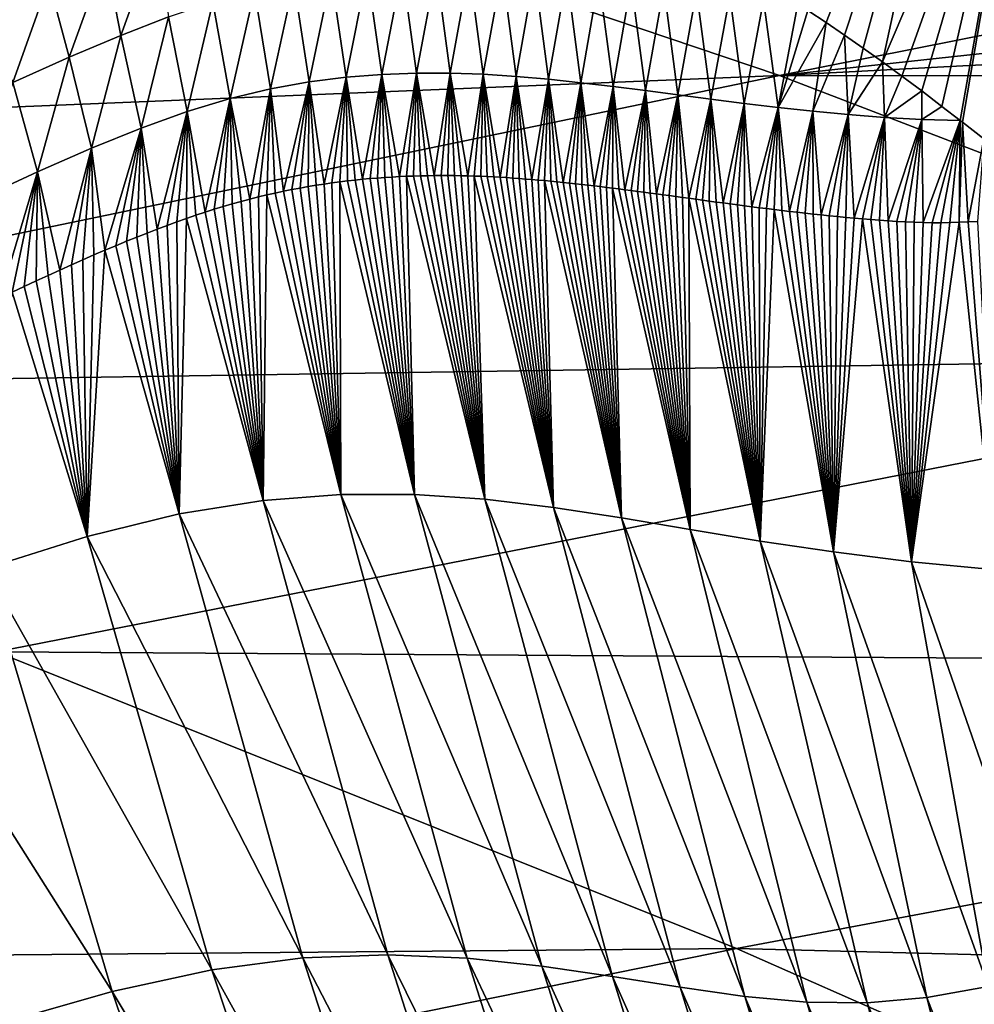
# Model space of a CAD drawing. Header units: metres. Extents: x -90 to 304, y -90 to 74.
# Tile 414 of 570: x 224.79 to 226.76, y 30.68 to 32.71. Entities that reach past the tile are written whole.
import ezdxf

# ---------------------------------------------------------------- set-up
doc = ezdxf.new("R2010")
doc.units = ezdxf.units.M
doc.layers.add('solid_21662050_350', color=7, linetype='CONTINUOUS')

msp = doc.modelspace()

# ---------------------------------------------------------------- linework, layer by layer
at = {"layer": 'solid_21662050_350'}
for points in [[(226.453415, 32.701439, 26.956369), (226.416046, 32.726246, 28.416462), (226.755173, 33.473446, 23.249544)], [(226.491409, 32.675491, 25.488514), (226.453415, 32.701439, 26.956369), (226.755173, 33.473446, 23.249544)], [(226.530197, 32.648438, 24.009876), (226.491409, 32.675491, 25.488514), (226.755173, 33.473446, 23.249544)], [(226.56955, 32.620193, 22.530025), (226.530197, 32.648438, 24.009876), (226.755173, 33.473446, 23.249544)], [(226.56955, 32.620193, 22.530025), (226.755173, 33.473446, 23.249544), (226.879044, 33.345764, 16.302416)], [(226.609589, 32.590912, 21.048088), (226.56955, 32.620193, 22.530025), (226.879044, 33.345764, 16.302416)], [(226.650345, 32.560394, 19.564837), (226.609589, 32.590912, 21.048088), (226.879044, 33.345764, 16.302416)], [(226.691895, 32.528763, 18.081778), (226.650345, 32.560394, 19.564837), (226.879044, 33.345764, 16.302416)], [(226.729477, 32.499752, 16.767118), (226.691895, 32.528763, 18.081778), (226.879044, 33.345764, 16.302416)], [(226.73439, 32.495914, 16.596834), (226.729477, 32.499752, 16.767118), (226.879044, 33.345764, 16.302416)], [(226.778, 32.46175, 15.108296), (226.73439, 32.495914, 16.596834), (226.879044, 33.345764, 16.302416)], [(224.862762, 33.097019, 148.423386), (226.357391, 32.591881, 151.963257), (229.479141, 33.212086, 150.817947)], [(226.357391, 32.591881, 151.963257), (230.030762, 32.991089, 152.118942), (229.479141, 33.212086, 150.817947)], [(220.274536, 32.770447, 145.968491), (221.751373, 32.403122, 149.516937), (224.862762, 33.097019, 148.423386)], [(224.862762, 33.097019, 148.423386), (221.751373, 32.403122, 149.516937), (226.357391, 32.591881, 151.963257)], [(226.357391, 32.591881, 151.963257), (230.469131, 32.809986, 153.146957), (230.030762, 32.991089, 152.118942)], [(225.002075, 32.674858, 76.191895), (224.970047, 32.837296, 78.412086), (225.07663, 32.881321, 75.934624)], [(225.100189, 32.712662, 73.722008), (225.002075, 32.674858, 76.191895), (225.07663, 32.881321, 75.934624)], [(224.895721, 32.629978, 78.661102), (224.85347, 32.78603, 80.888763), (224.970047, 32.837296, 78.412086)], [(225.002075, 32.674858, 76.191895), (224.895721, 32.629978, 78.661102), (224.970047, 32.837296, 78.412086)], [(225.465591, 32.588692, 62.060646), (225.434998, 32.797604, 63.838005), (225.509109, 32.806007, 61.366394)], [(225.53894, 32.594597, 59.544861), (225.465591, 32.588692, 62.060646), (225.509109, 32.806007, 61.366394)], [(225.53894, 32.594597, 59.544861), (225.509109, 32.806007, 61.366394), (225.580826, 32.810875, 58.894646)], [(225.610153, 32.597267, 57.028915), (225.53894, 32.594597, 59.544861), (225.580826, 32.810875, 58.894646)], [(225.610153, 32.597267, 57.028915), (225.580826, 32.810875, 58.894646), (225.650681, 32.812744, 56.422791)], [(225.679688, 32.597187, 54.512852), (225.610153, 32.597267, 57.028915), (225.650681, 32.812744, 56.422791)], [(225.679688, 32.597187, 54.512852), (225.650681, 32.812744, 56.422791), (225.719116, 32.812046, 53.950855)], [(225.747955, 32.594769, 51.996681), (225.679688, 32.597187, 54.512852), (225.719116, 32.812046, 53.950855)], [(225.747955, 32.594769, 51.996681), (225.719116, 32.812046, 53.950855), (225.786499, 32.809166, 51.478855)], [(225.815292, 32.590416, 49.480427), (225.747955, 32.594769, 51.996681), (225.786499, 32.809166, 51.478855)], [(225.815292, 32.590416, 49.480427), (225.786499, 32.809166, 51.478855), (225.85321, 32.804482, 49.006805)], [(225.88205, 32.584522, 46.964104), (225.815292, 32.590416, 49.480427), (225.85321, 32.804482, 49.006805)], [(225.88205, 32.584522, 46.964104), (225.85321, 32.804482, 49.006805), (225.91954, 32.798363, 46.534725)], [(226.357391, 32.591881, 151.963257), (230.99115, 32.587456, 154.369614), (230.469131, 32.809986, 153.146957)], [(224.779541, 32.577785, 81.129463), (224.725052, 32.726963, 83.364479), (224.85347, 32.78603, 80.888763)], [(224.895721, 32.629978, 78.661102), (224.779541, 32.577785, 81.129463), (224.85347, 32.78603, 80.888763)], [(225.310165, 32.56464, 67.091537), (225.276962, 32.767288, 68.78064), (225.357864, 32.78503, 66.309441)], [(225.389542, 32.578964, 64.576225), (225.310165, 32.56464, 67.091537), (225.357864, 32.78503, 66.309441)], [(225.389542, 32.578964, 64.576225), (225.357864, 32.78503, 66.309441), (225.434998, 32.797604, 63.838005)], [(225.465591, 32.588692, 62.060646), (225.389542, 32.578964, 64.576225), (225.434998, 32.797604, 63.838005)], [(225.948486, 32.577469, 44.447731), (225.88205, 32.584522, 46.964104), (225.91954, 32.798363, 46.534725)], [(225.948486, 32.577469, 44.447731), (225.91954, 32.798363, 46.534725), (225.985825, 32.791153, 44.062626)], [(226.014908, 32.569569, 41.931313), (225.948486, 32.577469, 44.447731), (225.985825, 32.791153, 44.062626)], [(226.014908, 32.569569, 41.931313), (225.985825, 32.791153, 44.062626), (226.052277, 32.783138, 41.590511)], [(226.081528, 32.561111, 39.414864), (226.014908, 32.569569, 41.931313), (226.052277, 32.783138, 41.590511)], [(226.081528, 32.561111, 39.414864), (226.052277, 32.783138, 41.590511), (226.119202, 32.774582, 39.118389)], [(225.226669, 32.544594, 69.606514), (225.191422, 32.74337, 71.251541), (225.276962, 32.767288, 68.78064)], [(225.310165, 32.56464, 67.091537), (225.226669, 32.544594, 69.606514), (225.276962, 32.767288, 68.78064)], [(226.148621, 32.552345, 36.898388), (226.081528, 32.561111, 39.414864), (226.119202, 32.774582, 39.118389)], [(226.148621, 32.552345, 36.898388), (226.119202, 32.774582, 39.118389), (226.186798, 32.765724, 36.646275)], [(226.216415, 32.543514, 34.381897), (226.148621, 32.552345, 36.898388), (226.186798, 32.765724, 36.646275)], [(226.216415, 32.543514, 34.381897), (226.186798, 32.765724, 36.646275), (226.25531, 32.756775, 34.174171)], [(225.138107, 32.517891, 72.121078), (225.100189, 32.712662, 73.722008), (225.191422, 32.74337, 71.251541)], [(225.226669, 32.544594, 69.606514), (225.138107, 32.517891, 72.121078), (225.191422, 32.74337, 71.251541)], [(226.285141, 32.534832, 31.865402), (226.216415, 32.543514, 34.381897), (226.25531, 32.756775, 34.174171)], [(226.285141, 32.534832, 31.865402), (226.25531, 32.756775, 34.174171), (226.324966, 32.747932, 31.702091)], [(226.355026, 32.526493, 29.348911), (226.285141, 32.534832, 31.865402), (226.324966, 32.747932, 31.702091)], [(226.355026, 32.526493, 29.348911), (226.324966, 32.747932, 31.702091), (226.395309, 32.739716, 29.23391)], [(226.355026, 32.526493, 29.348911), (226.395309, 32.739716, 29.23391), (226.416046, 32.726246, 28.416462)], [(226.355026, 32.526493, 29.348911), (226.416046, 32.726246, 28.416462), (226.453415, 32.701439, 26.956369)], [(225.043396, 32.483978, 74.635132), (225.002075, 32.674858, 76.191895), (225.100189, 32.712662, 73.722008)], [(225.138107, 32.517891, 72.121078), (225.043396, 32.483978, 74.635132), (225.100189, 32.712662, 73.722008)], [(226.426285, 32.518707, 26.832436), (226.355026, 32.526493, 29.348911), (226.453415, 32.701439, 26.956369)], [(226.426285, 32.518707, 26.832436), (226.453415, 32.701439, 26.956369), (226.491409, 32.675491, 25.488514)], [(224.941269, 32.442699, 77.148575), (224.895721, 32.629978, 78.661102), (225.002075, 32.674858, 76.191895)], [(225.043396, 32.483978, 74.635132), (224.941269, 32.442699, 77.148575), (225.002075, 32.674858, 76.191895)], [(226.49913, 32.511761, 24.315987), (226.426285, 32.518707, 26.832436), (226.491409, 32.675491, 25.488514)], [(226.49913, 32.511761, 24.315987), (226.491409, 32.675491, 25.488514), (226.530197, 32.648438, 24.009876)], [(226.49913, 32.511761, 24.315987), (226.530197, 32.648438, 24.009876), (226.56955, 32.620193, 22.530025)], [(224.830261, 32.394005, 79.661263), (224.779541, 32.577785, 81.129463), (224.895721, 32.629978, 78.661102)], [(224.941269, 32.442699, 77.148575), (224.830261, 32.394005, 79.661263), (224.895721, 32.629978, 78.661102)], [(226.573776, 32.506012, 21.799576), (226.49913, 32.511761, 24.315987), (226.56955, 32.620193, 22.530025)], [(226.573776, 32.506012, 21.799576), (226.56955, 32.620193, 22.530025), (226.609589, 32.590912, 21.048088)], [(221.751373, 32.403122, 149.516937), (223.239975, 31.945251, 153.056808), (226.357391, 32.591881, 151.963257)], [(226.357391, 32.591881, 151.963257), (223.239975, 31.945251, 153.056808), (227.859222, 32.015354, 155.498154)], [(225.389542, 32.578964, 64.576225), (225.336823, 32.354088, 67.011787), (225.310165, 32.56464, 67.091537)], [(225.389542, 32.578964, 64.576225), (225.353806, 32.357506, 66.481293), (225.336823, 32.354088, 67.011787)], [(225.389542, 32.578964, 64.576225), (225.370621, 32.360683, 65.950661), (225.353806, 32.357506, 66.481293)], [(225.389542, 32.578964, 64.576225), (225.387268, 32.363636, 65.420082), (225.370621, 32.360683, 65.950661)], [(225.389542, 32.578964, 64.576225), (225.403748, 32.366383, 64.889679), (225.387268, 32.363636, 65.420082)], [(225.465591, 32.588692, 62.060646), (225.420074, 32.368912, 64.359016), (225.389542, 32.578964, 64.576225)], [(225.389542, 32.578964, 64.576225), (225.420074, 32.368912, 64.359016), (225.403748, 32.366383, 64.889679)], [(225.465591, 32.588692, 62.060646), (225.436264, 32.371227, 63.828323), (225.420074, 32.368912, 64.359016)], [(225.465591, 32.588692, 62.060646), (225.452301, 32.373344, 63.298069), (225.436264, 32.371227, 63.828323)], [(225.465591, 32.588692, 62.060646), (225.46817, 32.375275, 62.768742), (225.452301, 32.373344, 63.298069)], [(225.53894, 32.594597, 59.544861), (225.499466, 32.37862, 61.713055), (225.465591, 32.588692, 62.060646)], [(225.465591, 32.588692, 62.060646), (225.499466, 32.37862, 61.713055), (225.483887, 32.377037, 62.240646)], [(225.465591, 32.588692, 62.060646), (225.483887, 32.377037, 62.240646), (225.46817, 32.375275, 62.768742)], [(225.53894, 32.594597, 59.544861), (225.514893, 32.380028, 61.186321), (225.499466, 32.37862, 61.713055)], [(225.53894, 32.594597, 59.544861), (225.530182, 32.381279, 60.661045), (225.514893, 32.380028, 61.186321)], [(225.53894, 32.594597, 59.544861), (225.545303, 32.382378, 60.137829), (225.530182, 32.381279, 60.661045)], [(225.610153, 32.597267, 57.028915), (225.575058, 32.38414, 59.098526), (225.53894, 32.594597, 59.544861)], [(225.53894, 32.594597, 59.544861), (225.575058, 32.38414, 59.098526), (225.560257, 32.383331, 59.617123)], [(225.53894, 32.594597, 59.544861), (225.560257, 32.383331, 59.617123), (225.545303, 32.382378, 60.137829)], [(225.610153, 32.597267, 57.028915), (225.589706, 32.384811, 58.581917), (225.575058, 32.38414, 59.098526)], [(225.610153, 32.597267, 57.028915), (225.604218, 32.385353, 58.067242), (225.589706, 32.384811, 58.581917)], [(225.610153, 32.597267, 57.028915), (225.618591, 32.385777, 57.554443), (225.604218, 32.385353, 58.067242)], [(225.610153, 32.597267, 57.028915), (225.646942, 32.386265, 56.535091), (225.632828, 32.386078, 57.04364)], [(225.679688, 32.597187, 54.512852), (225.646942, 32.386265, 56.535091), (225.610153, 32.597267, 57.028915)], [(225.610153, 32.597267, 57.028915), (225.632828, 32.386078, 57.04364), (225.618591, 32.385777, 57.554443)], [(225.679688, 32.597187, 54.512852), (225.660919, 32.386341, 56.028484), (225.646942, 32.386265, 56.535091)], [(225.679688, 32.597187, 54.512852), (225.674789, 32.386314, 55.523464), (225.660919, 32.386341, 56.028484)], [(225.679688, 32.597187, 54.512852), (225.688568, 32.386189, 55.019676), (225.674789, 32.386314, 55.523464)], [(225.679688, 32.597187, 54.512852), (225.715836, 32.385651, 54.016499), (225.702255, 32.385967, 54.517212)], [(225.747955, 32.594769, 51.996681), (225.715836, 32.385651, 54.016499), (225.679688, 32.597187, 54.512852)], [(225.679688, 32.597187, 54.512852), (225.702255, 32.385967, 54.517212), (225.688568, 32.386189, 55.019676)], [(225.747955, 32.594769, 51.996681), (225.729324, 32.385242, 53.517166), (225.715836, 32.385651, 54.016499)], [(225.747955, 32.594769, 51.996681), (225.742737, 32.38475, 53.018826), (225.729324, 32.385242, 53.517166)], [(225.747955, 32.594769, 51.996681), (225.756088, 32.384178, 52.521084), (225.742737, 32.38475, 53.018826)], [(225.747955, 32.594769, 51.996681), (225.782593, 32.382801, 51.528072), (225.769379, 32.38353, 52.024063)], [(225.815292, 32.590416, 49.480427), (225.782593, 32.382801, 51.528072), (225.747955, 32.594769, 51.996681)], [(225.747955, 32.594769, 51.996681), (225.769379, 32.38353, 52.024063), (225.756088, 32.384178, 52.521084)], [(225.815292, 32.590416, 49.480427), (225.795746, 32.382004, 51.032887), (225.782593, 32.382801, 51.528072)], [(225.815292, 32.590416, 49.480427), (225.808853, 32.381134, 50.538292), (225.795746, 32.382004, 51.032887)], [(225.815292, 32.590416, 49.480427), (225.82193, 32.380207, 50.044064), (225.808853, 32.381134, 50.538292)], [(225.815292, 32.590416, 49.480427), (225.847916, 32.378162, 49.057278), (225.834946, 32.379215, 49.550354)], [(225.88205, 32.584522, 46.964104), (225.847916, 32.378162, 49.057278), (225.815292, 32.590416, 49.480427)], [(225.815292, 32.590416, 49.480427), (225.834946, 32.379215, 49.550354), (225.82193, 32.380207, 50.044064)], [(225.88205, 32.584522, 46.964104), (225.860855, 32.377052, 48.564716), (225.847916, 32.378162, 49.057278)], [(225.88205, 32.584522, 46.964104), (225.873749, 32.375889, 48.072563), (225.860855, 32.377052, 48.564716)], [(225.88205, 32.584522, 46.964104), (225.886627, 32.374683, 47.580715), (225.873749, 32.375889, 48.072563)], [(225.88205, 32.584522, 46.964104), (225.912262, 32.372124, 46.598469), (225.89946, 32.373425, 47.089348)], [(225.948486, 32.577469, 44.447731), (225.912262, 32.372124, 46.598469), (225.88205, 32.584522, 46.964104)], [(225.88205, 32.584522, 46.964104), (225.89946, 32.373425, 47.089348), (225.886627, 32.374683, 47.580715)], [(226.357391, 32.591881, 151.963257), (227.859222, 32.015354, 155.498154), (230.99115, 32.587456, 154.369614)], [(226.573776, 32.506012, 21.799576), (226.609589, 32.590912, 21.048088), (226.650345, 32.560394, 19.564837)], [(224.830261, 32.394005, 79.661263), (224.708694, 32.337524, 82.172951), (224.779541, 32.577785, 81.129463)], [(225.310165, 32.56464, 67.091537), (225.267151, 32.337791, 69.129807), (225.226669, 32.544594, 69.606514)], [(225.310165, 32.56464, 67.091537), (225.284851, 32.342262, 68.60083), (225.267151, 32.337791, 69.129807)], [(225.310165, 32.56464, 67.091537), (225.302353, 32.346462, 68.071617), (225.284851, 32.342262, 68.60083)], [(225.310165, 32.56464, 67.091537), (225.319672, 32.350407, 67.541954), (225.302353, 32.346462, 68.071617)], [(225.310165, 32.56464, 67.091537), (225.336823, 32.354088, 67.011787), (225.319672, 32.350407, 67.541954)], [(225.948486, 32.577469, 44.447731), (225.925034, 32.370781, 46.107948), (225.912262, 32.372124, 46.598469)], [(225.948486, 32.577469, 44.447731), (225.93779, 32.369396, 45.617661), (225.925034, 32.370781, 46.107948)], [(225.948486, 32.577469, 44.447731), (225.950531, 32.367981, 45.127552), (225.93779, 32.369396, 45.617661)], [(225.948486, 32.577469, 44.447731), (225.975922, 32.365036, 44.149422), (225.963242, 32.366524, 44.638256)], [(226.014908, 32.569569, 41.931313), (225.975922, 32.365036, 44.149422), (225.948486, 32.577469, 44.447731)], [(225.948486, 32.577469, 44.447731), (225.963242, 32.366524, 44.638256), (225.950531, 32.367981, 45.127552)], [(226.014908, 32.569569, 41.931313), (225.988617, 32.363518, 43.660381), (225.975922, 32.365036, 44.149422)], [(226.014908, 32.569569, 41.931313), (226.001312, 32.361969, 43.170464), (225.988617, 32.363518, 43.660381)], [(226.014908, 32.569569, 41.931313), (226.014038, 32.360394, 42.679291), (226.001312, 32.361969, 43.170464)], [(226.014908, 32.569569, 41.931313), (226.026764, 32.358788, 42.188118), (226.014038, 32.360394, 42.679291)], [(226.014908, 32.569569, 41.931313), (226.039505, 32.357155, 41.696293), (226.026764, 32.358788, 42.188118)], [(226.081528, 32.561111, 39.414864), (226.039505, 32.357155, 41.696293), (226.014908, 32.569569, 41.931313)], [(226.081528, 32.561111, 39.414864), (226.052292, 32.355495, 41.202759), (226.039505, 32.357155, 41.696293)], [(226.081528, 32.561111, 39.414864), (226.065155, 32.353813, 40.706444), (226.052292, 32.355495, 41.202759)], [(226.081528, 32.561111, 39.414864), (226.07811, 32.352108, 40.206848), (226.065155, 32.353813, 40.706444)], [(226.081528, 32.561111, 39.414864), (226.091125, 32.350372, 39.705299), (226.07811, 32.352108, 40.206848)], [(226.081528, 32.561111, 39.414864), (226.104202, 32.348614, 39.201263), (226.091125, 32.350372, 39.705299)], [(226.148621, 32.552345, 36.898388), (226.104202, 32.348614, 39.201263), (226.081528, 32.561111, 39.414864)], [(226.650467, 32.501846, 19.283213), (226.573776, 32.506012, 21.799576), (226.650345, 32.560394, 19.564837)], [(226.650467, 32.501846, 19.283213), (226.650345, 32.560394, 19.564837), (226.691895, 32.528763, 18.081778)], [(225.226669, 32.544594, 69.606514), (225.175293, 32.310951, 71.774818), (225.138107, 32.517891, 72.121078)], [(225.226669, 32.544594, 69.606514), (225.194138, 32.316936, 71.245819), (225.175293, 32.310951, 71.774818)], [(225.226669, 32.544594, 69.606514), (225.212738, 32.322609, 70.716949), (225.194138, 32.316936, 71.245819)], [(225.226669, 32.544594, 69.606514), (225.231094, 32.327976, 70.187851), (225.212738, 32.322609, 70.716949)], [(225.226669, 32.544594, 69.606514), (225.267151, 32.337791, 69.129807), (225.249237, 32.333035, 69.658745)], [(225.226669, 32.544594, 69.606514), (225.249237, 32.333035, 69.658745), (225.231094, 32.327976, 70.187851)], [(226.148621, 32.552345, 36.898388), (226.117371, 32.346832, 38.693951), (226.104202, 32.348614, 39.201263)], [(226.148621, 32.552345, 36.898388), (226.130676, 32.345032, 38.182564), (226.117371, 32.346832, 38.693951)], [(226.148621, 32.552345, 36.898388), (226.144089, 32.343212, 37.666824), (226.130676, 32.345032, 38.182564)], [(226.148621, 32.552345, 36.898388), (226.157623, 32.341366, 37.14753), (226.144089, 32.343212, 37.666824)], [(226.148621, 32.552345, 36.898388), (226.17128, 32.339497, 36.62439), (226.157623, 32.341366, 37.14753)], [(226.216415, 32.543514, 34.381897), (226.17128, 32.339497, 36.62439), (226.148621, 32.552345, 36.898388)], [(226.216415, 32.543514, 34.381897), (226.185074, 32.337612, 36.097042), (226.17128, 32.339497, 36.62439)], [(226.216415, 32.543514, 34.381897), (226.199005, 32.335724, 35.565125), (226.185074, 32.337612, 36.097042)], [(226.216415, 32.543514, 34.381897), (226.213089, 32.33382, 35.028484), (226.199005, 32.335724, 35.565125)], [(226.216415, 32.543514, 34.381897), (226.22731, 32.331894, 34.487354), (226.213089, 32.33382, 35.028484)], [(226.216415, 32.543514, 34.381897), (226.241699, 32.329952, 33.941803), (226.22731, 32.331894, 34.487354)], [(226.285141, 32.534832, 31.865402), (226.241699, 32.329952, 33.941803), (226.216415, 32.543514, 34.381897)], [(225.138107, 32.517891, 72.121078), (225.076599, 32.27607, 74.429146), (225.043396, 32.483978, 74.635132)], [(225.138107, 32.517891, 72.121078), (225.09697, 32.28373, 73.897079), (225.076599, 32.27607, 74.429146)], [(225.138107, 32.517891, 72.121078), (225.117004, 32.29105, 73.365639), (225.09697, 32.28373, 73.897079)], [(225.138107, 32.517891, 72.121078), (225.136734, 32.298023, 72.834641), (225.117004, 32.29105, 73.365639)], [(225.138107, 32.517891, 72.121078), (225.156174, 32.304649, 72.304314), (225.136734, 32.298023, 72.834641)], [(225.138107, 32.517891, 72.121078), (225.175293, 32.310951, 71.774818), (225.156174, 32.304649, 72.304314)], [(226.285141, 32.534832, 31.865402), (226.256226, 32.328014, 33.391895), (226.241699, 32.329952, 33.941803)], [(226.285141, 32.534832, 31.865402), (226.270905, 32.32608, 32.8377), (226.256226, 32.328014, 33.391895)], [(226.285141, 32.534832, 31.865402), (226.285736, 32.324142, 32.279186), (226.270905, 32.32608, 32.8377)], [(226.285141, 32.534832, 31.865402), (226.300735, 32.322193, 31.716293), (226.285736, 32.324142, 32.279186)], [(226.355026, 32.526493, 29.348911), (226.300735, 32.322193, 31.716293), (226.285141, 32.534832, 31.865402)], [(226.355026, 32.526493, 29.348911), (226.315887, 32.320248, 31.149052), (226.300735, 32.322193, 31.716293)], [(226.355026, 32.526493, 29.348911), (226.331207, 32.318314, 30.577494), (226.315887, 32.320248, 31.149052)], [(226.355026, 32.526493, 29.348911), (226.346695, 32.316406, 30.001646), (226.331207, 32.318314, 30.577494)], [(226.355026, 32.526493, 29.348911), (226.362366, 32.314507, 29.421171), (226.346695, 32.316406, 30.001646)], [(226.355026, 32.526493, 29.348911), (226.378235, 32.312611, 28.836145), (226.362366, 32.314507, 29.421171)], [(226.426285, 32.518707, 26.832436), (226.378235, 32.312611, 28.836145), (226.355026, 32.526493, 29.348911)], [(226.426285, 32.518707, 26.832436), (226.394257, 32.310734, 28.246994), (226.378235, 32.312611, 28.836145)], [(226.426285, 32.518707, 26.832436), (226.410461, 32.308891, 27.654148), (226.394257, 32.310734, 28.246994)], [(226.426285, 32.518707, 26.832436), (226.426819, 32.307095, 27.057976), (226.410461, 32.308891, 27.654148)], [(226.426285, 32.518707, 26.832436), (226.443359, 32.305313, 26.457403), (226.426819, 32.307095, 27.057976)], [(226.49913, 32.511761, 24.315987), (226.443359, 32.305313, 26.457403), (226.426285, 32.518707, 26.832436)], [(226.650467, 32.501846, 19.283213), (226.691895, 32.528763, 18.081778), (226.729477, 32.499752, 16.767118)], [(226.49913, 32.511761, 24.315987), (226.460114, 32.303547, 25.852766), (226.443359, 32.305313, 26.457403)], [(226.49913, 32.511761, 24.315987), (226.47702, 32.30183, 25.245197), (226.460114, 32.303547, 25.852766)], [(226.49913, 32.511761, 24.315987), (226.494064, 32.300182, 24.635828), (226.47702, 32.30183, 25.245197)], [(226.49913, 32.511761, 24.315987), (226.5112, 32.298626, 24.0256), (226.494064, 32.300182, 24.635828)], [(226.573776, 32.506012, 21.799576), (226.5112, 32.298626, 24.0256), (226.49913, 32.511761, 24.315987)], [(226.573776, 32.506012, 21.799576), (226.528503, 32.297104, 23.413359), (226.5112, 32.298626, 24.0256)], [(226.573776, 32.506012, 21.799576), (226.545959, 32.295635, 22.799154), (226.528503, 32.297104, 23.413359)], [(226.573776, 32.506012, 21.799576), (226.563538, 32.294273, 22.183599), (226.545959, 32.295635, 22.799154)], [(226.573776, 32.506012, 21.799576), (226.581238, 32.293068, 21.567316), (226.563538, 32.294273, 22.183599)], [(226.650467, 32.501846, 19.283213), (226.581238, 32.293068, 21.567316), (226.573776, 32.506012, 21.799576)], [(226.650467, 32.501846, 19.283213), (226.599045, 32.292038, 20.950771), (226.581238, 32.293068, 21.567316)], [(226.650467, 32.501846, 19.283213), (226.616989, 32.29108, 20.333427), (226.599045, 32.292038, 20.950771)], [(226.650467, 32.501846, 19.283213), (226.635071, 32.290257, 19.715286), (226.616989, 32.29108, 20.333427)], [(226.650467, 32.501846, 19.283213), (226.653259, 32.289646, 19.096498), (226.635071, 32.290257, 19.715286)], [(226.650467, 32.501846, 19.283213), (226.729477, 32.499752, 16.767118), (226.653259, 32.289646, 19.096498)], [(226.729477, 32.499752, 16.767118), (226.671585, 32.289333, 18.477217), (226.653259, 32.289646, 19.096498)], [(226.729477, 32.499752, 16.767118), (226.690018, 32.289368, 17.857597), (226.671585, 32.289333, 18.477217)], [(226.729477, 32.499752, 16.767118), (226.708588, 32.289692, 17.237652), (226.690018, 32.289368, 17.857597)], [(226.729477, 32.499752, 16.767118), (226.72731, 32.290268, 16.617212), (226.708588, 32.289692, 17.237652)], [(226.73439, 32.495914, 16.596834), (226.72731, 32.290268, 16.617212), (226.729477, 32.499752, 16.767118)], [(225.043396, 32.483978, 74.635132), (224.968979, 32.232597, 77.106087), (224.941269, 32.442699, 77.148575)], [(225.043396, 32.483978, 74.635132), (224.991302, 32.242004, 76.568855), (224.968979, 32.232597, 77.106087)], [(225.043396, 32.483978, 74.635132), (225.013245, 32.251068, 76.0317), (224.991302, 32.242004, 76.568855)], [(225.043396, 32.483978, 74.635132), (225.034775, 32.259758, 75.495903), (225.013245, 32.251068, 76.0317)], [(225.043396, 32.483978, 74.635132), (225.055878, 32.268078, 74.962021), (225.034775, 32.259758, 75.495903)], [(225.043396, 32.483978, 74.635132), (225.076599, 32.27607, 74.429146), (225.055878, 32.268078, 74.962021)], [(226.73439, 32.495914, 16.596834), (226.746185, 32.291077, 15.996093), (226.72731, 32.290268, 16.617212)], [(226.778, 32.46175, 15.108296), (226.746185, 32.291077, 15.996093), (226.73439, 32.495914, 16.596834)], [(226.778, 32.46175, 15.108296), (226.765228, 32.292088, 15.37411), (226.746185, 32.291077, 15.996093)], [(224.941269, 32.442699, 77.148575), (224.876175, 32.191906, 79.242195), (224.830261, 32.394005, 79.661263)], [(224.941269, 32.442699, 77.148575), (224.899948, 32.202568, 78.709442), (224.876175, 32.191906, 79.242195)], [(224.941269, 32.442699, 77.148575), (224.92334, 32.212891, 78.175957), (224.899948, 32.202568, 78.709442)], [(224.941269, 32.442699, 77.148575), (224.94632, 32.222885, 77.642136), (224.92334, 32.212891, 78.175957)], [(224.941269, 32.442699, 77.148575), (224.968979, 32.232597, 77.106087), (224.94632, 32.222885, 77.642136)], [(224.830261, 32.394005, 79.661263), (224.752853, 32.134556, 81.853874), (224.708694, 32.337524, 82.172951)], [(224.830261, 32.394005, 79.661263), (224.778122, 32.146538, 81.339157), (224.752853, 32.134556, 81.853874)], [(224.830261, 32.394005, 79.661263), (224.80307, 32.158257, 80.820831), (224.778122, 32.146538, 81.339157)], [(224.830261, 32.394005, 79.661263), (224.827682, 32.169716, 80.299263), (224.80307, 32.158257, 80.820831)], [(224.830261, 32.394005, 79.661263), (224.852066, 32.180943, 79.772659), (224.827682, 32.169716, 80.299263)], [(224.830261, 32.394005, 79.661263), (224.876175, 32.191906, 79.242195), (224.852066, 32.180943, 79.772659)], [(225.46817, 32.375275, 62.768742), (225.483887, 32.377037, 62.240646), (225.606018, 31.730282, 63.23819)], [(225.483887, 32.377037, 62.240646), (225.499466, 32.37862, 61.713055), (225.606018, 31.730282, 63.23819)], [(225.499466, 32.37862, 61.713055), (225.514893, 32.380028, 61.186321), (225.606018, 31.730282, 63.23819)], [(225.514893, 32.380028, 61.186321), (225.530182, 32.381279, 60.661045), (225.606018, 31.730282, 63.23819)], [(225.530182, 32.381279, 60.661045), (225.545303, 32.382378, 60.137829), (225.606018, 31.730282, 63.23819)], [(225.545303, 32.382378, 60.137829), (225.560257, 32.383331, 59.617123), (225.606018, 31.730282, 63.23819)], [(225.560257, 32.383331, 59.617123), (225.575058, 32.38414, 59.098526), (225.606018, 31.730282, 63.23819)], [(225.575058, 32.38414, 59.098526), (225.589706, 32.384811, 58.581917), (225.606018, 31.730282, 63.23819)], [(225.589706, 32.384811, 58.581917), (225.604218, 32.385353, 58.067242), (225.750931, 31.720406, 58.375648)], [(225.589706, 32.384811, 58.581917), (225.750931, 31.720406, 58.375648), (225.606018, 31.730282, 63.23819)], [(225.604218, 32.385353, 58.067242), (225.618591, 32.385777, 57.554443), (225.750931, 31.720406, 58.375648)], [(225.618591, 32.385777, 57.554443), (225.632828, 32.386078, 57.04364), (225.750931, 31.720406, 58.375648)], [(225.632828, 32.386078, 57.04364), (225.646942, 32.386265, 56.535091), (225.750931, 31.720406, 58.375648)], [(225.646942, 32.386265, 56.535091), (225.660919, 32.386341, 56.028484), (225.750931, 31.720406, 58.375648)], [(225.660919, 32.386341, 56.028484), (225.674789, 32.386314, 55.523464), (225.750931, 31.720406, 58.375648)], [(225.674789, 32.386314, 55.523464), (225.688568, 32.386189, 55.019676), (225.750931, 31.720406, 58.375648)], [(225.688568, 32.386189, 55.019676), (225.702255, 32.385967, 54.517212), (225.750931, 31.720406, 58.375648)], [(225.702255, 32.385967, 54.517212), (225.715836, 32.385651, 54.016499), (225.750931, 31.720406, 58.375648)], [(225.715836, 32.385651, 54.016499), (225.729324, 32.385242, 53.517166), (225.750931, 31.720406, 58.375648)], [(225.729324, 32.385242, 53.517166), (225.892273, 31.703386, 53.283478), (225.750931, 31.720406, 58.375648)], [(225.729324, 32.385242, 53.517166), (225.742737, 32.38475, 53.018826), (225.892273, 31.703386, 53.283478)], [(225.742737, 32.38475, 53.018826), (225.756088, 32.384178, 52.521084), (225.892273, 31.703386, 53.283478)], [(225.756088, 32.384178, 52.521084), (225.769379, 32.38353, 52.024063), (225.892273, 31.703386, 53.283478)], [(225.769379, 32.38353, 52.024063), (225.782593, 32.382801, 51.528072), (225.892273, 31.703386, 53.283478)], [(225.782593, 32.382801, 51.528072), (225.795746, 32.382004, 51.032887), (225.892273, 31.703386, 53.283478)], [(225.795746, 32.382004, 51.032887), (225.808853, 32.381134, 50.538292), (225.892273, 31.703386, 53.283478)], [(225.808853, 32.381134, 50.538292), (225.82193, 32.380207, 50.044064), (225.892273, 31.703386, 53.283478)], [(225.82193, 32.380207, 50.044064), (225.834946, 32.379215, 49.550354), (225.892273, 31.703386, 53.283478)], [(225.834946, 32.379215, 49.550354), (225.847916, 32.378162, 49.057278), (225.892273, 31.703386, 53.283478)], [(225.847916, 32.378162, 49.057278), (225.860855, 32.377052, 48.564716), (225.892273, 31.703386, 53.283478)], [(225.860855, 32.377052, 48.564716), (225.873749, 32.375889, 48.072563), (225.892273, 31.703386, 53.283478)], [(225.873749, 32.375889, 48.072563), (226.032349, 31.681728, 47.924538), (225.892273, 31.703386, 53.283478)], [(225.873749, 32.375889, 48.072563), (225.886627, 32.374683, 47.580715), (226.032349, 31.681728, 47.924538)], [(225.336823, 32.354088, 67.011787), (225.353806, 32.357506, 66.481293), (225.454926, 31.730389, 67.90033)], [(225.353806, 32.357506, 66.481293), (225.370621, 32.360683, 65.950661), (225.454926, 31.730389, 67.90033)], [(225.370621, 32.360683, 65.950661), (225.387268, 32.363636, 65.420082), (225.454926, 31.730389, 67.90033)], [(225.387268, 32.363636, 65.420082), (225.403748, 32.366383, 64.889679), (225.454926, 31.730389, 67.90033)], [(225.403748, 32.366383, 64.889679), (225.420074, 32.368912, 64.359016), (225.454926, 31.730389, 67.90033)], [(225.420074, 32.368912, 64.359016), (225.436264, 32.371227, 63.828323), (225.454926, 31.730389, 67.90033)], [(225.436264, 32.371227, 63.828323), (225.452301, 32.373344, 63.298069), (225.454926, 31.730389, 67.90033)], [(225.452301, 32.373344, 63.298069), (225.46817, 32.375275, 62.768742), (225.606018, 31.730282, 63.23819)], [(225.452301, 32.373344, 63.298069), (225.606018, 31.730282, 63.23819), (225.454926, 31.730389, 67.90033)], [(225.886627, 32.374683, 47.580715), (225.89946, 32.373425, 47.089348), (226.032349, 31.681728, 47.924538)], [(225.89946, 32.373425, 47.089348), (225.912262, 32.372124, 46.598469), (226.032349, 31.681728, 47.924538)], [(225.912262, 32.372124, 46.598469), (225.925034, 32.370781, 46.107948), (226.032349, 31.681728, 47.924538)], [(225.925034, 32.370781, 46.107948), (225.93779, 32.369396, 45.617661), (226.032349, 31.681728, 47.924538)], [(225.93779, 32.369396, 45.617661), (225.950531, 32.367981, 45.127552), (226.032349, 31.681728, 47.924538)], [(225.950531, 32.367981, 45.127552), (225.963242, 32.366524, 44.638256), (226.032349, 31.681728, 47.924538)], [(225.963242, 32.366524, 44.638256), (225.975922, 32.365036, 44.149422), (226.032349, 31.681728, 47.924538)], [(225.975922, 32.365036, 44.149422), (225.988617, 32.363518, 43.660381), (226.032349, 31.681728, 47.924538)], [(225.988617, 32.363518, 43.660381), (226.001312, 32.361969, 43.170464), (226.032349, 31.681728, 47.924538)], [(226.001312, 32.361969, 43.170464), (226.014038, 32.360394, 42.679291), (226.032349, 31.681728, 47.924538)], [(226.014038, 32.360394, 42.679291), (226.173462, 31.657938, 42.2616), (226.032349, 31.681728, 47.924538)], [(226.014038, 32.360394, 42.679291), (226.026764, 32.358788, 42.188118), (226.173462, 31.657938, 42.2616)], [(226.026764, 32.358788, 42.188118), (226.039505, 32.357155, 41.696293), (226.173462, 31.657938, 42.2616)], [(226.039505, 32.357155, 41.696293), (226.052292, 32.355495, 41.202759), (226.173462, 31.657938, 42.2616)], [(226.052292, 32.355495, 41.202759), (226.065155, 32.353813, 40.706444), (226.173462, 31.657938, 42.2616)], [(225.249237, 32.333035, 69.658745), (225.267151, 32.337791, 69.129807), (225.294495, 31.717897, 72.377495)], [(225.267151, 32.337791, 69.129807), (225.284851, 32.342262, 68.60083), (225.294495, 31.717897, 72.377495)], [(225.284851, 32.342262, 68.60083), (225.302353, 32.346462, 68.071617), (225.294495, 31.717897, 72.377495)], [(225.302353, 32.346462, 68.071617), (225.454926, 31.730389, 67.90033), (225.294495, 31.717897, 72.377495)], [(225.302353, 32.346462, 68.071617), (225.319672, 32.350407, 67.541954), (225.454926, 31.730389, 67.90033)], [(225.319672, 32.350407, 67.541954), (225.336823, 32.354088, 67.011787), (225.454926, 31.730389, 67.90033)], [(226.065155, 32.353813, 40.706444), (226.07811, 32.352108, 40.206848), (226.173462, 31.657938, 42.2616)], [(226.07811, 32.352108, 40.206848), (226.091125, 32.350372, 39.705299), (226.173462, 31.657938, 42.2616)], [(226.091125, 32.350372, 39.705299), (226.104202, 32.348614, 39.201263), (226.173462, 31.657938, 42.2616)], [(226.104202, 32.348614, 39.201263), (226.117371, 32.346832, 38.693951), (226.173462, 31.657938, 42.2616)], [(226.117371, 32.346832, 38.693951), (226.130676, 32.345032, 38.182564), (226.173462, 31.657938, 42.2616)], [(226.130676, 32.345032, 38.182564), (226.144089, 32.343212, 37.666824), (226.173462, 31.657938, 42.2616)], [(226.144089, 32.343212, 37.666824), (226.157623, 32.341366, 37.14753), (226.173462, 31.657938, 42.2616)], [(226.157623, 32.341366, 37.14753), (226.17128, 32.339497, 36.62439), (226.173462, 31.657938, 42.2616)], [(226.17128, 32.339497, 36.62439), (226.317978, 31.634348, 36.262894), (226.173462, 31.657938, 42.2616)], [(226.17128, 32.339497, 36.62439), (226.185074, 32.337612, 36.097042), (226.317978, 31.634348, 36.262894)], [(226.185074, 32.337612, 36.097042), (226.199005, 32.335724, 35.565125), (226.317978, 31.634348, 36.262894)], [(226.199005, 32.335724, 35.565125), (226.213089, 32.33382, 35.028484), (226.317978, 31.634348, 36.262894)], [(225.175293, 32.310951, 71.774818), (225.194138, 32.316936, 71.245819), (225.294495, 31.717897, 72.377495)], [(225.194138, 32.316936, 71.245819), (225.212738, 32.322609, 70.716949), (225.294495, 31.717897, 72.377495)], [(225.212738, 32.322609, 70.716949), (225.231094, 32.327976, 70.187851), (225.294495, 31.717897, 72.377495)], [(225.231094, 32.327976, 70.187851), (225.249237, 32.333035, 69.658745), (225.294495, 31.717897, 72.377495)], [(226.213089, 32.33382, 35.028484), (226.22731, 32.331894, 34.487354), (226.317978, 31.634348, 36.262894)], [(226.22731, 32.331894, 34.487354), (226.241699, 32.329952, 33.941803), (226.317978, 31.634348, 36.262894)], [(226.241699, 32.329952, 33.941803), (226.256226, 32.328014, 33.391895), (226.317978, 31.634348, 36.262894)], [(226.256226, 32.328014, 33.391895), (226.270905, 32.32608, 32.8377), (226.317978, 31.634348, 36.262894)], [(226.270905, 32.32608, 32.8377), (226.285736, 32.324142, 32.279186), (226.317978, 31.634348, 36.262894)], [(226.285736, 32.324142, 32.279186), (226.300735, 32.322193, 31.716293), (226.317978, 31.634348, 36.262894)], [(226.300735, 32.322193, 31.716293), (226.315887, 32.320248, 31.149052), (226.317978, 31.634348, 36.262894)], [(226.315887, 32.320248, 31.149052), (226.331207, 32.318314, 30.577494), (226.317978, 31.634348, 36.262894)], [(226.331207, 32.318314, 30.577494), (226.346695, 32.316406, 30.001646), (226.317978, 31.634348, 36.262894)], [(226.346695, 32.316406, 30.001646), (226.468903, 31.612093, 29.934532), (226.317978, 31.634348, 36.262894)], [(226.346695, 32.316406, 30.001646), (226.362366, 32.314507, 29.421171), (226.468903, 31.612093, 29.934532)], [(225.117004, 32.29105, 73.365639), (225.136734, 32.298023, 72.834641), (225.121506, 31.68996, 76.683685)], [(225.136734, 32.298023, 72.834641), (225.294495, 31.717897, 72.377495), (225.121506, 31.68996, 76.683685)], [(225.136734, 32.298023, 72.834641), (225.156174, 32.304649, 72.304314), (225.294495, 31.717897, 72.377495)], [(225.156174, 32.304649, 72.304314), (225.175293, 32.310951, 71.774818), (225.294495, 31.717897, 72.377495)], [(226.362366, 32.314507, 29.421171), (226.378235, 32.312611, 28.836145), (226.468903, 31.612093, 29.934532)], [(226.378235, 32.312611, 28.836145), (226.394257, 32.310734, 28.246994), (226.468903, 31.612093, 29.934532)], [(226.394257, 32.310734, 28.246994), (226.410461, 32.308891, 27.654148), (226.468903, 31.612093, 29.934532)], [(226.410461, 32.308891, 27.654148), (226.426819, 32.307095, 27.057976), (226.468903, 31.612093, 29.934532)], [(226.426819, 32.307095, 27.057976), (226.443359, 32.305313, 26.457403), (226.468903, 31.612093, 29.934532)], [(226.443359, 32.305313, 26.457403), (226.460114, 32.303547, 25.852766), (226.468903, 31.612093, 29.934532)], [(226.460114, 32.303547, 25.852766), (226.47702, 32.30183, 25.245197), (226.468903, 31.612093, 29.934532)], [(226.47702, 32.30183, 25.245197), (226.494064, 32.300182, 24.635828), (226.468903, 31.612093, 29.934532)], [(226.494064, 32.300182, 24.635828), (226.5112, 32.298626, 24.0256), (226.468903, 31.612093, 29.934532)], [(226.5112, 32.298626, 24.0256), (226.528503, 32.297104, 23.413359), (226.468903, 31.612093, 29.934532)], [(226.528503, 32.297104, 23.413359), (226.629456, 31.591814, 23.298445), (226.468903, 31.612093, 29.934532)], [(226.528503, 32.297104, 23.413359), (226.545959, 32.295635, 22.799154), (226.629456, 31.591814, 23.298445)], [(226.545959, 32.295635, 22.799154), (226.563538, 32.294273, 22.183599), (226.629456, 31.591814, 23.298445)], [(225.055878, 32.268078, 74.962021), (225.076599, 32.27607, 74.429146), (225.121506, 31.68996, 76.683685)], [(225.076599, 32.27607, 74.429146), (225.09697, 32.28373, 73.897079), (225.121506, 31.68996, 76.683685)], [(225.09697, 32.28373, 73.897079), (225.117004, 32.29105, 73.365639), (225.121506, 31.68996, 76.683685)], [(226.563538, 32.294273, 22.183599), (226.581238, 32.293068, 21.567316), (226.629456, 31.591814, 23.298445)], [(226.581238, 32.293068, 21.567316), (226.599045, 32.292038, 20.950771), (226.629456, 31.591814, 23.298445)], [(226.599045, 32.292038, 20.950771), (226.616989, 32.29108, 20.333427), (226.629456, 31.591814, 23.298445)], [(226.616989, 32.29108, 20.333427), (226.635071, 32.290257, 19.715286), (226.629456, 31.591814, 23.298445)], [(226.72731, 32.290268, 16.617212), (226.803238, 31.574896, 16.361383), (226.629456, 31.591814, 23.298445)], [(226.708588, 32.289692, 17.237652), (226.72731, 32.290268, 16.617212), (226.629456, 31.591814, 23.298445)], [(226.635071, 32.290257, 19.715286), (226.653259, 32.289646, 19.096498), (226.629456, 31.591814, 23.298445)], [(226.690018, 32.289368, 17.857597), (226.708588, 32.289692, 17.237652), (226.629456, 31.591814, 23.298445)], [(226.653259, 32.289646, 19.096498), (226.671585, 32.289333, 18.477217), (226.629456, 31.591814, 23.298445)], [(226.671585, 32.289333, 18.477217), (226.690018, 32.289368, 17.857597), (226.629456, 31.591814, 23.298445)], [(226.72731, 32.290268, 16.617212), (226.746185, 32.291077, 15.996093), (226.803238, 31.574896, 16.361383)], [(226.746185, 32.291077, 15.996093), (226.765228, 32.292088, 15.37411), (226.803238, 31.574896, 16.361383)], [(225.013245, 32.251068, 76.0317), (225.034775, 32.259758, 75.495903), (225.121506, 31.68996, 76.683685)], [(225.034775, 32.259758, 75.495903), (225.055878, 32.268078, 74.962021), (225.121506, 31.68996, 76.683685)], [(224.968979, 32.232597, 77.106087), (224.991302, 32.242004, 76.568855), (225.121506, 31.68996, 76.683685)], [(224.991302, 32.242004, 76.568855), (225.013245, 32.251068, 76.0317), (225.121506, 31.68996, 76.683685)], [(224.92334, 32.212891, 78.175957), (224.94632, 32.222885, 77.642136), (224.932709, 31.643759, 80.832649)], [(224.968979, 32.232597, 77.106087), (225.121506, 31.68996, 76.683685), (224.932709, 31.643759, 80.832649)], [(224.94632, 32.222885, 77.642136), (224.968979, 32.232597, 77.106087), (224.932709, 31.643759, 80.832649)], [(224.876175, 32.191906, 79.242195), (224.899948, 32.202568, 78.709442), (224.932709, 31.643759, 80.832649)], [(224.899948, 32.202568, 78.709442), (224.92334, 32.212891, 78.175957), (224.932709, 31.643759, 80.832649)], [(224.827682, 32.169716, 80.299263), (224.852066, 32.180943, 79.772659), (224.932709, 31.643759, 80.832649)], [(224.852066, 32.180943, 79.772659), (224.876175, 32.191906, 79.242195), (224.932709, 31.643759, 80.832649)], [(224.778122, 32.146538, 81.339157), (224.80307, 32.158257, 80.820831), (224.932709, 31.643759, 80.832649)], [(224.80307, 32.158257, 80.820831), (224.827682, 32.169716, 80.299263), (224.932709, 31.643759, 80.832649)], [(224.778122, 32.146538, 81.339157), (224.932709, 31.643759, 80.832649), (224.72348, 31.577736, 84.82653)], [(223.239975, 31.945251, 153.056808), (224.745438, 31.406462, 156.612488), (227.859222, 32.015354, 155.498154)], [(227.859222, 32.015354, 155.498154), (224.745438, 31.406462, 156.612488), (229.367493, 31.376673, 159.033463)], [(225.294495, 31.717897, 72.377495), (225.454926, 31.730389, 67.90033), (225.714737, 30.775915, 67.896179)], [(225.454926, 31.730389, 67.90033), (225.868439, 30.759544, 63.234097), (225.714737, 30.775915, 67.896179)], [(225.454926, 31.730389, 67.90033), (225.606018, 31.730282, 63.23819), (225.868439, 30.759544, 63.234097)], [(225.606018, 31.730282, 63.23819), (226.014175, 30.738195, 58.368153), (225.868439, 30.759544, 63.234097)], [(225.606018, 31.730282, 63.23819), (225.750931, 31.720406, 58.375648), (226.014175, 30.738195, 58.368153)], [(225.121506, 31.68996, 76.683685), (225.294495, 31.717897, 72.377495), (225.551407, 30.783007, 72.369087)], [(225.294495, 31.717897, 72.377495), (225.714737, 30.775915, 67.896179), (225.551407, 30.783007, 72.369087)], [(225.750931, 31.720406, 58.375648), (226.153122, 30.715996, 53.270824), (226.014175, 30.738195, 58.368153)], [(225.750931, 31.720406, 58.375648), (225.892273, 31.703386, 53.283478), (226.153122, 30.715996, 53.270824)], [(224.932709, 31.643759, 80.832649), (225.121506, 31.68996, 76.683685), (225.376709, 30.776499, 76.666199)], [(225.121506, 31.68996, 76.683685), (225.551407, 30.783007, 72.369087), (225.376709, 30.776499, 76.666199)], [(225.892273, 31.703386, 53.283478), (226.286118, 30.696974, 47.907234), (226.153122, 30.715996, 53.270824)], [(225.892273, 31.703386, 53.283478), (226.032349, 31.681728, 47.924538), (226.286118, 30.696974, 47.907234)], [(226.032349, 31.681728, 47.924538), (226.414001, 30.68516, 42.242409), (226.286118, 30.696974, 47.907234)], [(226.032349, 31.681728, 47.924538), (226.173462, 31.657938, 42.2616), (226.414001, 30.68516, 42.242409)], [(226.173462, 31.657938, 42.2616), (226.537918, 30.6842, 36.246368), (226.414001, 30.68516, 42.242409)], [(226.173462, 31.657938, 42.2616), (226.317978, 31.634348, 36.262894), (226.537918, 30.6842, 36.246368)], [(224.72348, 31.577736, 84.82653), (224.932709, 31.643759, 80.832649), (225.188873, 30.752117, 80.800636)], [(224.932709, 31.643759, 80.832649), (225.376709, 30.776499, 76.666199), (225.188873, 30.752117, 80.800636)], [(226.317978, 31.634348, 36.262894), (226.660934, 30.695074, 29.923876), (226.537918, 30.6842, 36.246368)], [(226.317978, 31.634348, 36.262894), (226.468903, 31.612093, 29.934532), (226.660934, 30.695074, 29.923876)], [(226.468903, 31.612093, 29.934532), (226.786957, 30.717642, 23.294224), (226.660934, 30.695074, 29.923876)], [(226.468903, 31.612093, 29.934532), (226.629456, 31.591814, 23.298445), (226.786957, 30.717642, 23.294224)], [(226.629456, 31.591814, 23.298445), (226.920242, 30.752483, 16.3627), (226.786957, 30.717642, 23.294224)], [(226.629456, 31.591814, 23.298445), (226.803238, 31.574896, 16.361383), (226.920242, 30.752483, 16.3627)], [(224.487411, 31.491985, 88.652321), (224.72348, 31.577736, 84.82653), (224.984055, 30.707336, 84.774994)], [(224.72348, 31.577736, 84.82653), (225.188873, 30.752117, 80.800636), (224.984055, 30.707336, 84.774994)], [(224.487411, 31.491985, 88.652321), (224.984055, 30.707336, 84.774994), (224.755768, 30.641924, 88.578079)], [(224.745438, 31.406462, 156.612488), (221.64827, 30.755466, 157.704361), (226.26944, 30.795679, 160.197952)], [(224.745438, 31.406462, 156.612488), (226.26944, 30.795679, 160.197952), (229.367493, 31.376673, 159.033463)], [(229.367493, 31.376673, 159.033463), (226.26944, 30.795679, 160.197952), (230.878891, 30.677896, 162.56163)], [(221.64827, 30.755466, 157.704361), (223.185974, 30.171232, 161.342117), (226.26944, 30.795679, 160.197952)], [(226.26944, 30.795679, 160.197952), (223.185974, 30.171232, 161.342117), (227.80159, 30.119324, 163.790222)], [(226.26944, 30.795679, 160.197952), (227.80159, 30.119324, 163.790222), (230.878891, 30.677896, 162.56163)], [(225.188873, 30.752117, 80.800636), (225.376709, 30.776499, 76.666199), (225.660965, 29.898046, 76.649117)], [(225.376709, 30.776499, 76.666199), (225.551407, 30.783007, 72.369087), (225.837433, 29.886171, 72.361458)], [(225.376709, 30.776499, 76.666199), (225.837433, 29.886171, 72.361458), (225.660965, 29.898046, 76.649117)], [(225.551407, 30.783007, 72.369087), (226.003525, 29.862379, 67.892967), (225.837433, 29.886171, 72.361458)], [(225.551407, 30.783007, 72.369087), (225.714737, 30.775915, 67.896179), (226.003525, 29.862379, 67.892967)], [(225.714737, 30.775915, 67.896179), (226.159592, 29.832172, 63.230896), (226.003525, 29.862379, 67.892967)], [(225.714737, 30.775915, 67.896179), (225.868439, 30.759544, 63.234097), (226.159592, 29.832172, 63.230896)], [(225.868439, 30.759544, 63.234097), (226.306015, 29.801037, 58.361309), (226.159592, 29.832172, 63.230896)], [(225.868439, 30.759544, 63.234097), (226.014175, 30.738195, 58.368153), (226.306015, 29.801037, 58.361309)], [(224.984055, 30.707336, 84.774994), (225.188873, 30.752117, 80.800636), (225.473633, 29.892555, 80.768456)], [(225.188873, 30.752117, 80.800636), (225.660965, 29.898046, 76.649117), (225.473633, 29.892555, 80.768456)], [(226.014175, 30.738195, 58.368153), (226.442612, 29.774321, 53.258446), (226.306015, 29.801037, 58.361309)], [(226.014175, 30.738195, 58.368153), (226.153122, 30.715996, 53.270824), (226.442612, 29.774321, 53.258446)], [(226.153122, 30.715996, 53.270824), (226.568954, 29.757292, 47.889767), (226.442612, 29.774321, 53.258446)], [(226.153122, 30.715996, 53.270824), (226.286118, 30.696974, 47.907234), (226.568954, 29.757292, 47.889767)], [(226.660934, 30.695074, 29.923876), (226.786957, 30.717642, 23.294224), (226.981125, 29.868906, 23.288641)], [(224.755768, 30.641924, 88.578079), (224.984055, 30.707336, 84.774994), (225.272354, 29.866373, 84.722534)], [(224.984055, 30.707336, 84.774994), (225.473633, 29.892555, 80.768456), (225.272354, 29.866373, 84.722534)], [(226.286118, 30.696974, 47.907234), (226.684586, 29.755215, 42.222652), (226.568954, 29.757292, 47.889767)], [(226.286118, 30.696974, 47.907234), (226.414001, 30.68516, 42.242409), (226.684586, 29.755215, 42.222652)], [(226.537918, 30.6842, 36.246368), (226.660934, 30.695074, 29.923876), (226.886871, 29.810953, 29.912146)], [(226.660934, 30.695074, 29.923876), (226.981125, 29.868906, 23.288641), (226.886871, 29.810953, 29.912146)], [(226.414001, 30.68516, 42.242409), (226.78952, 29.77281, 36.228992), (226.684586, 29.755215, 42.222652)], [(226.414001, 30.68516, 42.242409), (226.537918, 30.6842, 36.246368), (226.78952, 29.77281, 36.228992)], [(226.537918, 30.6842, 36.246368), (226.886871, 29.810953, 29.912146), (226.78952, 29.77281, 36.228992)]]:
    msp.add_3dface(points, dxfattribs=at)

doc.saveas('drawing.dxf')
